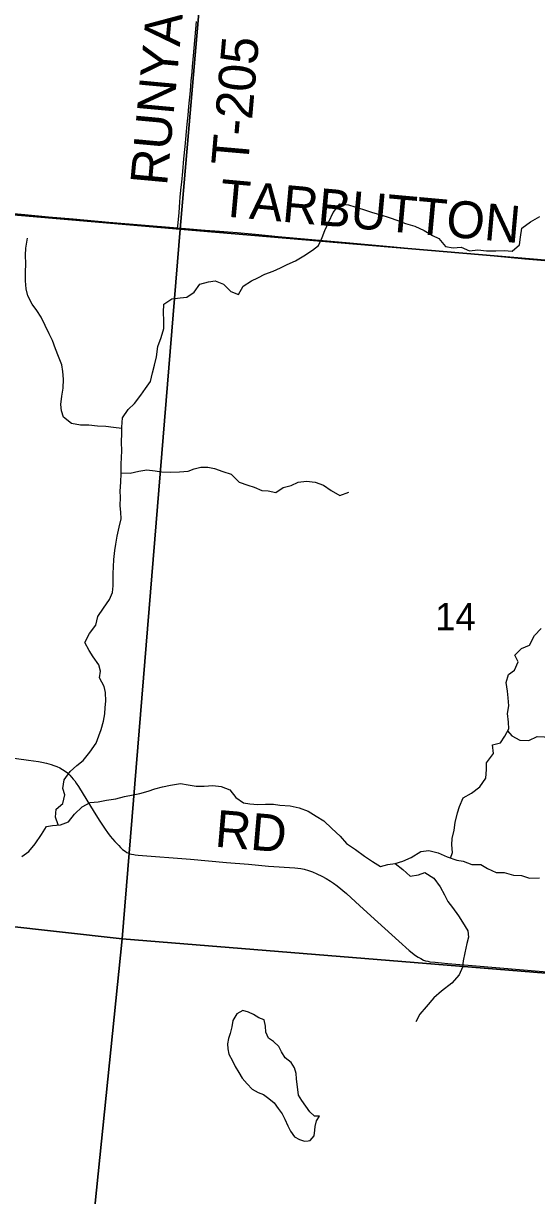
# Model space of a CAD drawing. Extents: x 1410790 to 1770854, y 566777 to 831614.
# Drawn here: x 1647760 to 1651933, y 712791 to 722318 of the extents above; entities that cross this region are included whole.
import ezdxf

# ---------------------------------------------------------------- set-up
doc = ezdxf.new("R2010")
doc.units = 0
for name, color, linetype in [('GM_X_County_Road', 7, 'Continuous'), ('GM_X_County_Road_Text', 7, 'Continuous'), ('GM_X_Minor_Lake', 7, 'Continuous'), ('GM_X_Minor_River', 7, 'Continuous'), ('GM_X_Section', 7, 'Continuous'), ('GM_X_Section_Text', 7, 'Continuous'), ('GM_X_Township_Road', 7, 'Continuous'), ('GM_X_Township_Road_Text', 7, 'Continuous')]:
    doc.layers.add(name, color=color, linetype=linetype)

msp = doc.modelspace()

# ---------------------------------------------------------------- linework, layer by layer
at = {"layer": 'GM_X_County_Road'}
for points in [[(1646355.6, 720891.8), (1646369.9, 720890.6), (1646502.8, 720879.2), (1646781.1, 720853.8), (1647268.3, 720809.7), (1647559.6, 720783.7), (1647772.6, 720764.5), (1647964.4, 720747.6), (1648164.6, 720729.5), (1648454.4, 720704.2), (1648717.6, 720681.1), (1649013.3, 720656.5)], [(1649013.3, 720656.5), (1649078.3, 720651.4), (1649238.7, 720638.5), (1649355.1, 720629.8), (1649497.5, 720618.9), (1649647.1, 720605.9), (1649832.9, 720587.1), (1650106.8, 720561.8), (1650414.1, 720535.8), (1650772.6, 720501.8), (1650969.9, 720483.8), (1651168.7, 720466.4), (1651473.7, 720440.4), (1651587.2, 720430.3), (1651838, 720406.4), (1651999.9, 720391.2)], [(1647606.2, 716356.1), (1647801.2, 716330.6), (1647882.4, 716318.6), (1647910.6, 716313.5), (1647946.8, 716305.2), (1647986.3, 716294.4), (1648008.4, 716287.7), (1648030.6, 716279), (1648055.9, 716267.5), (1648098.3, 716241.2), (1648117.3, 716226.2), (1648136.5, 716209.1), (1648151.8, 716192.3), (1648164.7, 716176.9), (1648177, 716160.9), (1648189.9, 716141.9), (1648206.6, 716117.1), (1648334.9, 715907.4), (1648381.2, 715835.5), (1648424.2, 715770.5), (1648444.6, 715742), (1648466.7, 715712.5), (1648503.1, 715670.2), (1648535.1, 715635.6), (1648550.2, 715619.9), (1648566.4, 715604.7), (1648586.6, 715589.3), (1648600.2, 715580.8), (1648614.4, 715574.1), (1648626.7, 715569.1), (1648640.2, 715565.5), (1648657.4, 715562.4), (1648668.1, 715560.4), (1648693.6, 715557.3), (1649118.3, 715524.8), (1649412, 715499.5), (1649591.4, 715483.8), (1649754.4, 715469.5), (1649967, 715454.8), (1650016.2, 715448.9), (1650042.2, 715443.6), (1650078.5, 715433.8), (1650111.4, 715421.3), (1650145.6, 715406.1), (1650186.3, 715387), (1650223, 715367.4), (1650258.5, 715347.3), (1650282.7, 715331.1), (1650312.6, 715309.5), (1650387.9, 715245.8), (1650496.9, 715146.2), (1650642.2, 715013.7), (1650812.2, 714859.6), (1650897.9, 714783.7), (1650949.1, 714743.3), (1650969.9, 714729.4), (1650990.8, 714717.1), (1651013.6, 714705.4), (1651030.8, 714699.3), (1651049.2, 714695), (1651066.1, 714692), (1651108.9, 714687), (1651212.3, 714677.4), (1651441.2, 714658.9), (1652306.7, 714584.3)]]:
    msp.add_lwpolyline(points, dxfattribs=at)
at = {"layer": 'GM_X_Minor_Lake'}
for points in [[(1650077, 713236.8), (1650091.3, 713238.6), (1650123.6, 713276.4), (1650130, 713322.4), (1650132.3, 713352.4), (1650142.7, 713398.4), (1650169, 713436.3), (1650127, 713436.6), (1650089.4, 713471), (1650055.8, 713517.3), (1650024.2, 713563.7), (1649996.6, 713606), (1649993.1, 713654.1), (1649987.4, 713694.2), (1649981.8, 713740.3), (1649978.2, 713784.4), (1649964.6, 713828.6), (1649937, 713872.9), (1649887.4, 713911.3), (1649859.9, 713959.6), (1649838.3, 714003.9), (1649794.6, 714042.3), (1649752.9, 714070.7), (1649731.4, 714118.9), (1649729.8, 714169), (1649718.2, 714219.2), (1649674.4, 714235.6), (1649630.7, 714264), (1649590.9, 714282.3), (1649545.1, 714294.7), (1649496.9, 714267.1), (1649462.4, 714215.3)], [(1649462.4, 714215.3), (1649454, 714161.3), (1649441.5, 714107.3), (1649427.2, 714067.3), (1649420.8, 714023.3), (1649422.4, 713983.2), (1649430, 713939.1), (1649459.6, 713886.8), (1649483.1, 713840.5), (1649512.7, 713790.2), (1649540.3, 713745.9), (1649579.8, 713699.5), (1649619.4, 713655.1), (1649669.1, 713628.7), (1649712.9, 713612.3), (1649754.6, 713579.9), (1649798.3, 713543.5), (1649831.8, 713499.1), (1649863.4, 713454.8), (1649887, 713412.5), (1649910.5, 713358.3), (1649932.1, 713314), (1649963.7, 713269.7), (1650005.5, 713247.3), (1650047.3, 713232.9), (1650077, 713236.8)]]:
    msp.add_lwpolyline(points, dxfattribs=at)
at = {"layer": 'GM_X_Minor_River'}
for points in [[(1648042.6, 715803.4), (1648020.1, 715867.5), (1648026.6, 715931.5), (1648081, 715979.2), (1648095.6, 716049.1), (1648080.1, 716099.3), (1648092.7, 716171.3), (1648141.2, 716239), (1648195.6, 716286.7), (1648245.9, 716328.3), (1648300.4, 716395.9), (1648351, 716469.6), (1648373.5, 716527.5), (1648391.9, 716579.5), (1648412.5, 716647.4), (1648423, 716707.4), (1648423.5, 716757.5), (1648429.9, 716809.5), (1648428.5, 716879.6), (1648417, 716929.7), (1648379.6, 716998.2), (1648388, 717052.2), (1648374.5, 717104.3), (1648327.1, 717170.8), (1648293.6, 717221.2), (1648260.2, 717287.5), (1648296.8, 717359.3), (1648349.3, 717427), (1648363.9, 717496.9), (1648410.5, 717566.7), (1648461, 717636.4), (1648483.5, 717692.2), (1648489.9, 717746.3), (1648490.4, 717796.3), (1648488.8, 717848.4), (1648491.3, 717900.5), (1648495.8, 717962.5), (1648504.4, 718034.5), (1648510.9, 718084.5), (1648521.4, 718150.6), (1648540, 718224.5), (1648554.6, 718292.5), (1648551.1, 718346.6), (1648547.5, 718396.7), (1648550.1, 718466.8), (1648546.6, 718516.8), (1648551.2, 718588.9), (1648553.8, 718661), (1648554.5, 718737.1), (1648558.9, 718791.1), (1648561.4, 718845.2), (1648558, 718915.3), (1648560.6, 718987.4), (1648561, 719037.4), (1648565.7, 719111.5), (1648612.2, 719179.2), (1648662.6, 719228.8), (1648715.1, 719296.5), (1648753.6, 719352.3), (1648794, 719408), (1648810.6, 719478), (1648825.2, 719541.9), (1648841.7, 719607.9), (1648852.4, 719691.9), (1648879.1, 719765.8), (1648901.7, 719839.7), (1648902.2, 719903.8), (1648898.8, 719969.9), (1648901.4, 720036), (1648965.7, 720079.5), (1649033.7, 720089), (1649089.7, 720094.5), (1649150, 720134.1), (1649194.5, 720199.8), (1649264.6, 720217.2), (1649318.6, 720226.8), (1649386.3, 720198.2), (1649445.8, 720139.7), (1649509.5, 720115.1), (1649546.1, 720182.9), (1649614.4, 720226.4), (1649666.5, 720250), (1649724.7, 720279.6), (1649790.9, 720305.1), (1649851.1, 720330.6), (1649905.3, 720360.2), (1649973.5, 720389.7), (1650041.7, 720429.2), (1650110.1, 720474.7), (1650160.4, 720514.3), (1650190.9, 720578.2), (1650211.4, 720634.1), (1650243.9, 720705.9), (1650278.6, 720781.7), (1650333.1, 720851.4), (1650403, 720844.8), (1650454.8, 720828.4), (1650524.6, 720805.8), (1650598.3, 720781.1), (1650668.1, 720762.5), (1650735.8, 720741.9)], [(1650735.8, 720741.9), (1650805.5, 720715.3), (1650867.3, 720692.8), (1650943, 720670.2), (1651018.7, 720635.5), (1651086.2, 720594.9), (1651138, 720570.5), (1651191.4, 720505.9), (1651255.2, 720495.4), (1651321.2, 720500.9), (1651388.9, 720470.3), (1651454.9, 720477.8), (1651524.8, 720471.2), (1651602.7, 720470.5), (1651668.7, 720474), (1651734.6, 720467.5), (1651795, 720519), (1651801.5, 720581.1), (1651814.1, 720655.1), (1651884.5, 720706.5), (1651958.8, 720748)], [(1648560.9, 719025.4), (1648493.1, 719034), (1648429.2, 719042.5), (1648363.3, 719045), (1648291.4, 719053.6), (1648223.5, 719054.2), (1648151.7, 719066.8), (1648086.2, 719119.4), (1648068.6, 719169.6), (1648063.1, 719221.7), (1648071.6, 719287.7), (1648084.2, 719353.7), (1648084.8, 719425.8), (1648081.4, 719489.9), (1648071.9, 719544.1), (1648046.5, 719612.4), (1648021, 719674.7), (1647995.6, 719740.9), (1647970.1, 719795.2), (1647903.4, 719931.9), (1647867.8, 719986.3), (1647832.3, 720036.7), (1647796.9, 720105), (1647783.4, 720161.2), (1647776, 720225.4), (1647776.6, 720297.5), (1647779.2, 720365.5), (1647775.8, 720435.7), (1647778.3, 720491.7), (1647793, 720573.7)], [(1648553.8, 718665), (1648627.7, 718662.4), (1648699.8, 718677.8), (1648763.9, 718689.3), (1648831.7, 718682.7), (1648883.6, 718674.3), (1648957.5, 718671.7), (1649029.5, 718673.1), (1649099.5, 718678.6), (1649149.6, 718698.2), (1649201.7, 718711.8), (1649259.6, 718711.3), (1649313.5, 718700.8), (1649381.2, 718676.3), (1649450.9, 718653.7), (1649514.3, 718589.1), (1649584.1, 718566.5), (1649635.9, 718548), (1649699.6, 718521.5), (1649751.5, 718519), (1649813.3, 718504.5), (1649871.6, 718546.1), (1649937.7, 718563.6), (1649993.9, 718589.2), (1650061.9, 718598.6), (1650133.8, 718590), (1650201.5, 718565.4), (1650263.1, 718520.9), (1650332.7, 718482.2), (1650406.8, 718509.7)], [(1651234.5, 715533.4), (1651250.7, 715580.8), (1651243.3, 715642.9), (1651247.7, 715692.9), (1651262.3, 715760.9), (1651270.8, 715822.9), (1651291.5, 715900.9), (1651305.9, 715954.8), (1651336.5, 716022.7), (1651402.8, 716062.2), (1651473.2, 716113.7), (1651521.7, 716183.4), (1651526.3, 716253.5), (1651526.8, 716309.5), (1651583.4, 716383.2), (1651574, 716455.4), (1651640.1, 716470.8), (1651674.6, 716524.6), (1651707, 716584.5), (1651705.5, 716638.5), (1651696.1, 716708.7), (1651706.7, 716770.7), (1651701.2, 716836.9), (1651695.7, 716891), (1651686.3, 716961.2), (1651704.9, 717027.1), (1651755.1, 717062.7), (1651783.7, 717130.6), (1651756.2, 717182.9), (1651810.6, 717236.5), (1651874.8, 717266), (1651917.4, 717343.8), (1651971.9, 717399.4)], [(1651697.8, 716567.4), (1651732.5, 716528.2), (1651796.2, 716493.6), (1651870.1, 716491), (1651938.3, 716522.5), (1651996.2, 716520), (1652060, 716501.5), (1652130, 716504.9), (1652192.1, 716522.4), (1652246.4, 716560), (1652304.8, 716617.6), (1652373.1, 716663.1), (1652433.2, 716674.7), (1652507.1, 716674.1), (1652573, 716667.5), (1652640.8, 716652.9), (1652696.6, 716632.5), (1652766.4, 716613.9), (1652820.2, 716601.4), (1652885.9, 716572.8), (1652961.8, 716568.2), (1653159.2, 716570.5)], [(1647747.5, 715547.2), (1647803.9, 715588.8), (1647856.4, 715650.5), (1647907, 715726.2), (1647947.5, 715790), (1647997.5, 715799.6), (1648061.5, 715805), (1648127.7, 715828.5), (1648176.2, 715890.2), (1648236.6, 715951.8), (1648302.9, 715985.3), (1648368.9, 715990.8), (1648436.9, 716006.3), (1648512.9, 716015.7), (1648583.1, 716035.1), (1648653.1, 716048.6), (1648707.1, 716058.2), (1648775.2, 716077.6), (1648829.4, 716097.2), (1648891.5, 716112.7), (1648957.5, 716128.2), (1649037.6, 716141.6), (1649099.4, 716129.1), (1649165.3, 716118.5), (1649229.2, 716118), (1649299.2, 716125.4), (1649369, 716114.8), (1649438.8, 716090.2), (1649486.2, 716025.8), (1649549.7, 715983.2), (1649601.6, 715974.8), (1649667.5, 715970.2), (1649727.5, 715971.7), (1649793.4, 715971.2), (1649845.3, 715964.8), (1649929.2, 715958.1), (1650003, 715941.4), (1650076.7, 715916.8), (1650140.3, 715876.2), (1650203.9, 715835.7), (1650269.3, 715775), (1650334.7, 715712.4), (1650388.1, 715651.9), (1650459.6, 715603.2), (1650533.1, 715548.5), (1650598.7, 715506), (1650664.3, 715465.4), (1650724.3, 715480.9), (1650784.4, 715490.4)], [(1650784.4, 715490.4), (1650846.5, 715507.9), (1650912.7, 715539.4), (1650993, 715586.9), (1651057.1, 715596.4), (1651132.8, 715577.7), (1651206.5, 715543.1), (1651284.2, 715516.4), (1651336, 715507.9), (1651405.8, 715483.3), (1651479.7, 715480.7), (1651535.4, 715450.2), (1651605, 715417.6), (1651670.9, 715417.1), (1651744.7, 715396.5), (1651810.6, 715391.9), (1651876.4, 715371.3), (1651956.3, 715372.7)], [(1650784.4, 715490.4), (1650845.9, 715441.8), (1650905.4, 715387.3), (1650973.4, 715396.8), (1651025.5, 715416.4), (1651099.1, 715371.7), (1651148.4, 715301.2), (1651185.8, 715234.8), (1651211.3, 715182.5), (1651248.8, 715132.1), (1651298.2, 715065.6), (1651329.7, 715013.3), (1651375.1, 714942.8), (1651378.6, 714890.7), (1651366.2, 714838.7), (1651349.6, 714764.7), (1651337, 714698.8), (1651330.6, 714648.7), (1651304, 714584.8), (1651245.5, 714517.2), (1651161, 714453.8), (1651098.6, 714398.2), (1651036, 714324.6), (1650983.5, 714265), (1650951, 714203.1)]]:
    msp.add_lwpolyline(points, dxfattribs=at)
at = {"layer": 'GM_X_Section'}
for points in [[(1644209.7, 726409.1), (1649488.2, 725896.1), (1649035.6, 720646.7), (1643714.4, 721104.3)], [(1649488.2, 725896.1), (1653057.3, 725631.9), (1653953, 722172.6), (1654170.6, 721331.8), (1654048.5, 720220.9), (1649035.6, 720646.7)], [(1643714.4, 721104.3), (1649035.6, 720646.7), (1648562.1, 714877.7), (1643198.8, 715475.9)], [(1649035.6, 720646.7), (1654048.5, 720220.9), (1653481.4, 714480.4), (1648562.1, 714877.7)], [(1643198.8, 715475.9), (1648562.1, 714877.7), (1648027.7, 709651.4), (1642713.2, 710159)], [(1648562.1, 714877.7), (1653481.4, 714480.4), (1653004.7, 709180.2), (1648027.7, 709651.4)]]:
    msp.add_lwpolyline(points, close=True, dxfattribs=at)
at = {"layer": 'GM_X_Township_Road'}
for points in [[(1649135.7, 721969.7), (1649143.3, 722054.2), (1649166.6, 722335.1)], [(1649013.3, 720656.5), (1649014.5, 720670.5), (1649025.4, 720782.5), (1649032.1, 720866.1), (1649036.1, 720910.1), (1649043.3, 720988.9), (1649047, 721029.2), (1649055.3, 721114.9), (1649065.1, 721216.6), (1649074.4, 721317.3), (1649092.5, 721499), (1649099.5, 721571.7), (1649106.1, 721644), (1649117.6, 721770.9), (1649125.1, 721851.5), (1649131.4, 721922.5), (1649135.7, 721969.7)]]:
    msp.add_lwpolyline(points, dxfattribs=at)

# ---------------------------------------------------------------- texts
at = {"layer": 'GM_X_County_Road_Text'}
for s, rotation, p in [('TARBUTTON', 354.82593, (1649346.9, 720753.9)), ('RD', 355.11024, (1649310.8, 715627.8))]:
    msp.add_text(s, height=300, rotation=rotation, dxfattribs=at).set_placement(p)
at = {"layer": 'GM_X_Section_Text'}
msp.add_text('14', height=221, rotation=0.00001, dxfattribs=at).set_placement((1651108.8, 717386.7))
at = {"layer": 'GM_X_Township_Road_Text'}
for s, rotation, p in [('RUNYAN', 84.73199, (1648927.5, 720994.4)), ('T-205', 85.00604, (1649585.9, 721153.8))]:
    msp.add_text(s, height=300, rotation=rotation, dxfattribs=at).set_placement(p)

doc.saveas('drawing.dxf')
